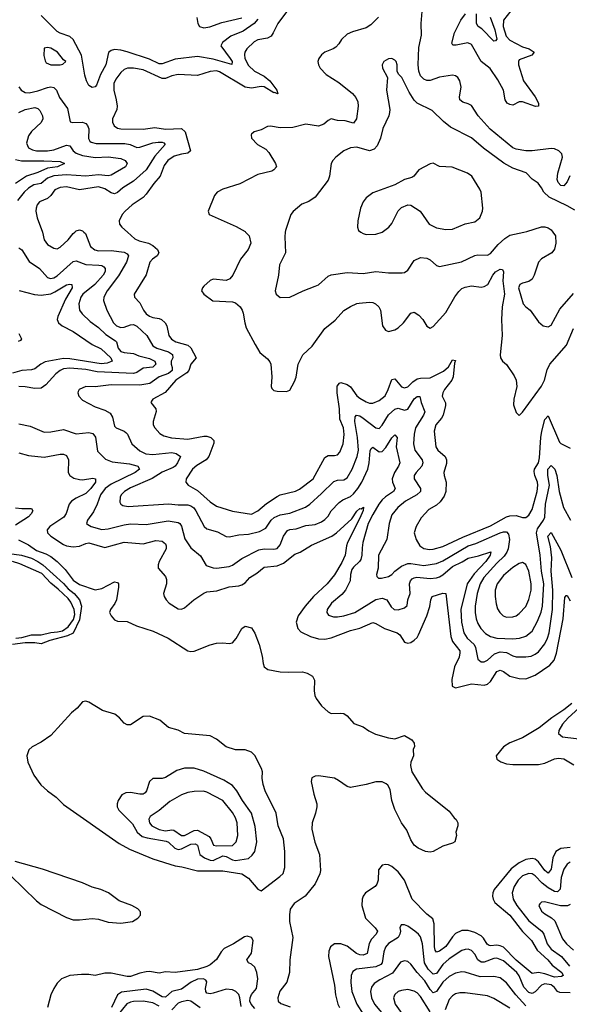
# Model space of a CAD drawing. Header units: inches. Extents: x 1843162 to 1959474, y 907081 to 1016326.
# Tile 672 of 684: x 1941136 to 1944584, y 1005150 to 1011333. Entities that reach past the tile are written whole.
import ezdxf

# ---------------------------------------------------------------- set-up
doc = ezdxf.new("R2010")
doc.units = ezdxf.units.IN
doc.header["$MEASUREMENT"] = 0
doc.layers.add('B9040', color=7, linetype='Continuous')
doc.layers.add('B9041', color=7, linetype='Continuous')

msp = doc.modelspace()

# ---------------------------------------------------------------- linework, layer by layer
at = {"layer": 'B9040', "color": 5}
for points, elevation in [([(1941278.8, 1010000), (1941279.1, 1009999.1), (1941290.1, 1009950.1), (1941310, 1009922.4), (1941350, 1009899.6), (1941370, 1009895.2), (1941390, 1009903.9), (1941439.5, 1009950), (1941470, 1009990.2), (1941481.6, 1010000)], 460), ([(1941537.6, 1010000), (1941547.6, 1009990), (1941579.8, 1009910), (1941607.2, 1009887.2), (1941630, 1009881.5), (1941710, 1009883.8), (1941790, 1009872.8), (1941810, 1009863.5), (1941819.2, 1009850), (1941805, 1009810), (1941755.4, 1009724.6), (1941685.3, 1009630), (1941664.3, 1009590), (1941662, 1009570), (1941681.2, 1009510), (1941723.1, 1009430), (1941742.3, 1009410), (1941770, 1009400.7), (1941790, 1009401.9), (1941830, 1009417.5), (1941850, 1009419), (1941870, 1009408.4), (1941932.4, 1009350), (1941970, 1009286.1), (1941995.8, 1009270), (1942068.5, 1009248.5), (1942094.4, 1009230), (1942096.1, 1009210), (1942086.8, 1009190), (1942085.1, 1009170), (1942092.3, 1009150), (1942091.7, 1009130), (1942069.3, 1009110.7), (1942010.2, 1009090), (1941951.8, 1009048.2), (1941890, 1009038.7), (1941710, 1009040.7), (1941610, 1009028.4), (1941550.2, 1009029.8), (1941508.1, 1009011.9), (1941501.4, 1008998.6), (1941499.5, 1008990), (1941506.4, 1008970), (1941530, 1008944.6), (1941610, 1008902.9), (1941670, 1008881.4), (1941702.1, 1008862.1), (1941717.6, 1008837.6), (1941730, 1008780.3), (1941741.1, 1008770), (1941790, 1008750.2), (1941801.4, 1008741.4), (1941812.2, 1008730), (1941838.5, 1008670), (1941890, 1008624.9), (1941927.6, 1008607.6), (1941970, 1008601.8), (1942090, 1008616.1), (1942116.4, 1008610), (1942144.9, 1008590), (1942126, 1008550), (1942110.8, 1008530), (1942098.4, 1008521.6), (1942030, 1008491.4), (1941967.1, 1008452.9), (1941830, 1008393), (1941792.2, 1008370), (1941771.8, 1008350), (1941765, 1008335), (1941763.9, 1008303.9), (1941770.9, 1008290.9), (1941783.5, 1008283.5), (1941816.6, 1008276.6), (1942070, 1008293.3), (1942130, 1008286.3), (1942190, 1008286), (1942210, 1008280.7), (1942228.1, 1008268.1), (1942241.5, 1008250), (1942292.6, 1008150), (1942310, 1008135.9), (1942377.2, 1008117.2), (1942430, 1008088.2), (1942450, 1008085.4), (1942510, 1008098.3), (1942570, 1008101.5), (1942640.2, 1008119.8), (1942679, 1008141), (1942712.6, 1008190), (1942732.3, 1008207.7), (1942770, 1008223.9), (1942830, 1008235.3), (1942928.1, 1008271.9), (1942955, 1008290), (1943030, 1008357.8), (1943106, 1008434), (1943130, 1008441), (1943170, 1008442.8), (1943190, 1008456), (1943222, 1008510), (1943251.9, 1008590), (1943260.5, 1008630), (1943255.8, 1008710), (1943237.6, 1008810), (1943240.9, 1008839.1), (1943249.2, 1008850.8), (1943270, 1008844.7), (1943290, 1008831.6), (1943370, 1008770.2), (1943390, 1008767.1), (1943410, 1008788), (1943448.6, 1008851.4), (1943490, 1008887.8), (1943510, 1008893.8), (1943550, 1008881.1), (1943570, 1008888.1), (1943610, 1008951.6), (1943630, 1008967.3), (1943646.6, 1008966.6), (1943653.9, 1008930), (1943676.5, 1008870), (1943668.6, 1008850), (1943618.7, 1008770), (1943609.6, 1008729.6), (1943605.5, 1008670), (1943614.8, 1008630), (1943660.5, 1008570), (1943665.7, 1008550), (1943658.2, 1008530), (1943622.3, 1008490), (1943611.1, 1008470), (1943611.1, 1008450), (1943649.3, 1008390), (1943649.3, 1008370), (1943626.9, 1008350), (1943555.9, 1008310), (1943507.6, 1008270), (1943470, 1008224.2), (1943453.5, 1008170), (1943439.8, 1008070), (1943387.1, 1007970), (1943384.6, 1007890), (1943374.6, 1007850), (1943376.1, 1007836.1), (1943385.9, 1007825.9), (1943405.3, 1007825.3), (1943450, 1007836.6), (1943470, 1007848.6), (1943490, 1007870.9), (1943530, 1007901.9), (1943570, 1007917.3), (1943590, 1007918.7), (1943670, 1007906), (1943750, 1007917.8), (1943790, 1007935.8), (1943950, 1008028.7), (1943996.4, 1008043.6), (1944150.7, 1008110.7), (1944170, 1008117.4), (1944190, 1008117.6), (1944202.4, 1008102.4), (1944208, 1008070), (1944200.1, 1008010), (1944192.7, 1007990), (1944175.3, 1007964.7), (1944130, 1007921.2), (1944048.4, 1007830), (1944024.8, 1007790), (1944005.2, 1007730), (1943994, 1007650), (1943993.8, 1007610), (1944000.2, 1007570), (1944010, 1007542), (1944028.4, 1007510), (1944058.9, 1007478.9), (1944090, 1007459.1), (1944129.6, 1007449.6), (1944230, 1007444.4), (1944270.4, 1007449.6), (1944310, 1007461.3), (1944350, 1007493.8), (1944384.4, 1007555.6), (1944406.8, 1007613.2), (1944416.3, 1007650), (1944423.1, 1007790), (1944409.9, 1007870.1), (1944401.5, 1007970), (1944378.6, 1008110), (1944383.8, 1008136.2), (1944420.8, 1008190), (1944429.5, 1008210), (1944434.3, 1008290), (1944459.7, 1008410), (1944448.3, 1008470), (1944449.6, 1008510), (1944470, 1008533.5), (1944492.7, 1008510), (1944506.3, 1008470), (1944520.3, 1008370), (1944547.9, 1008270), (1944591.8, 1008190)], 460), ([(1941811, 1010000), (1941858.2, 1009958.2), (1941884.5, 1009944.5), (1941942.6, 1009930), (1941970, 1009916.2), (1942000.2, 1009890), (1942008.9, 1009870), (1941997, 1009850), (1941968.9, 1009830), (1941951.5, 1009810), (1941928.6, 1009731.4), (1941853.4, 1009610), (1941855.3, 1009590), (1941890, 1009554.3), (1941912.3, 1009510), (1941930, 1009485.7), (1941950, 1009470.9), (1941970, 1009463.2), (1942010, 1009456.8), (1942024.9, 1009450), (1942048, 1009430), (1942059.1, 1009410), (1942071.3, 1009350), (1942087, 1009327), (1942114.3, 1009310), (1942190.2, 1009290), (1942210, 1009272), (1942242.2, 1009210), (1942209.4, 1009170), (1942197.7, 1009130), (1942184.8, 1009115.2), (1942114.2, 1009070), (1942047.9, 1008992.1), (1941970.5, 1008950), (1941962.4, 1008937.6), (1941959.1, 1008930), (1941990, 1008890.6), (1941992.2, 1008872.2), (1941971.9, 1008810), (1941973.5, 1008790), (1941983.2, 1008770), (1942014.7, 1008734.7), (1942040.8, 1008720.8), (1942088.4, 1008708.4), (1942190, 1008698.2), (1942290, 1008717.6), (1942310, 1008718.5), (1942334, 1008710), (1942353.7, 1008690), (1942353.1, 1008673.1), (1942321.1, 1008590), (1942305, 1008570), (1942246.2, 1008533.8), (1942219.8, 1008510), (1942180.8, 1008450), (1942177.4, 1008430), (1942192, 1008410), (1942250, 1008377.7), (1942330, 1008304.8), (1942370, 1008277.3), (1942470, 1008246.7), (1942590, 1008228.6), (1942630, 1008249.4), (1942684.9, 1008295.1), (1942750, 1008339.5), (1942770, 1008348.8), (1942866.8, 1008373.2), (1942890, 1008384.4), (1942976.5, 1008450), (1943050, 1008583.2), (1943070, 1008596.9), (1943110, 1008595.6), (1943130, 1008600.3), (1943143.2, 1008616.8), (1943165.5, 1008670), (1943171.7, 1008728.3), (1943167, 1008770), (1943144.6, 1008824.6), (1943142.3, 1008890), (1943128.2, 1008990), (1943128.1, 1009031.9), (1943141.1, 1009050), (1943150, 1009054.6), (1943190, 1009042.6), (1943210, 1009028.4), (1943250, 1008971.8), (1943270, 1008956.4), (1943310, 1008933.5), (1943330, 1008925.9), (1943350, 1008925.1), (1943390, 1008941.5), (1943428, 1008972), (1943447.3, 1009010), (1943470, 1009074), (1943490, 1009077.4), (1943530, 1009027.5), (1943550, 1009021.6), (1943570, 1009028.6), (1943601.8, 1009058.2), (1943630, 1009077), (1943650, 1009082), (1943710, 1009084.3), (1943794, 1009126), (1943825.6, 1009154.4), (1943850, 1009196.9), (1943870, 1009194), (1943863, 1009177), (1943855.7, 1009090), (1943846.6, 1009070), (1943800.9, 1009010), (1943789.5, 1008990), (1943785, 1008970), (1943806.5, 1008926.5), (1943806.8, 1008910), (1943792.7, 1008850), (1943782.6, 1008830), (1943746.5, 1008790), (1943735.5, 1008750), (1943746, 1008650), (1943758.5, 1008630), (1943804.6, 1008590), (1943813.7, 1008570), (1943813.3, 1008546.7), (1943796.9, 1008490), (1943798.8, 1008470), (1943812, 1008430), (1943808.8, 1008370), (1943798.3, 1008341.7), (1943774.3, 1008305.7), (1943750, 1008283.9), (1943702.2, 1008257.8), (1943654.4, 1008205.6), (1943623.2, 1008150), (1943610.2, 1008110), (1943622.8, 1008070), (1943646, 1008030), (1943671.9, 1008011.9), (1943705.5, 1008005.5), (1943730, 1008008.1), (1943790, 1008025), (1943915.4, 1008084.6), (1944090, 1008154.8), (1944190, 1008211.6), (1944210, 1008217.9), (1944250, 1008219.9), (1944290, 1008206.7), (1944310, 1008206.5), (1944330, 1008221.5), (1944350, 1008257.6), (1944381.4, 1008370), (1944385.7, 1008410), (1944383.1, 1008430), (1944367, 1008470), (1944362.9, 1008497.1), (1944365.3, 1008510), (1944389.6, 1008550.4), (1944397.6, 1008582.4), (1944404.1, 1008710), (1944411.8, 1008750), (1944430, 1008822.4), (1944450, 1008845.5), (1944521.2, 1008681.2), (1944530.9, 1008670.9), (1944590, 1008642.7)], 480), ([(1942552.9, 1010000), (1942575.6, 1009975.6), (1942586.4, 1009930), (1942568.1, 1009890), (1942520.9, 1009830), (1942471.8, 1009728.2), (1942453, 1009707), (1942430, 1009695.8), (1942350, 1009703), (1942330, 1009694.7), (1942290, 1009660.9), (1942281.6, 1009650), (1942276.3, 1009630), (1942290.6, 1009610), (1942347.1, 1009567.1), (1942470, 1009561.8), (1942490, 1009554.4), (1942518.2, 1009530), (1942531.8, 1009510), (1942538.5, 1009490), (1942547, 1009430), (1942557.4, 1009397.4), (1942612.7, 1009292.7), (1942642.8, 1009242.8), (1942690, 1009204.4), (1942704.8, 1009184.8), (1942710.2, 1009170), (1942718.3, 1009090), (1942712.4, 1009030), (1942718, 1009018), (1942730, 1009004.9), (1942750, 1009000.4), (1942810, 1008999.1), (1942830, 1009007.3), (1942859.2, 1009060.8), (1942870.8, 1009089.2), (1942882.3, 1009170), (1942911.2, 1009228.8), (1942970, 1009283.6), (1943050, 1009393.6), (1943113.9, 1009446.1), (1943170, 1009506.4), (1943210, 1009532.9), (1943250, 1009552), (1943266, 1009554), (1943330, 1009559.7), (1943350, 1009558.4), (1943368.8, 1009548.8), (1943389.5, 1009529.4), (1943399.3, 1009510), (1943411.5, 1009410), (1943430, 1009383.7), (1943450, 1009375.6), (1943490, 1009386.7), (1943510, 1009398.1), (1943544.2, 1009430), (1943590, 1009491.3), (1943610, 1009496.9), (1943638.6, 1009478.6), (1943664.8, 1009450), (1943690, 1009408.2), (1943710, 1009397.1), (1943730, 1009406.4), (1943810, 1009495.2), (1943866.2, 1009593.8), (1943890, 1009626.4), (1943910, 1009644.7), (1943930, 1009654.2), (1943970, 1009661.2), (1944030, 1009654.6), (1944050, 1009657.3), (1944071.9, 1009670), (1944103.4, 1009730), (1944120.8, 1009750), (1944150, 1009767.6), (1944163.7, 1009763.7), (1944171, 1009751), (1944167.4, 1009692.6), (1944176.8, 1009610), (1944161.7, 1009530), (1944157.7, 1009450), (1944162.7, 1009350), (1944149.1, 1009229.1), (1944151.8, 1009210), (1944163.7, 1009190), (1944190, 1009168.5), (1944237.8, 1009097.8), (1944250.2, 1009070), (1944254.7, 1009030), (1944235.5, 1008950), (1944234, 1008914), (1944250, 1008866.8), (1944270, 1008846.8), (1944290, 1008868), (1944410, 1009032.9), (1944428.8, 1009070), (1944445.6, 1009134.4), (1944461.5, 1009170), (1944565.6, 1009290), (1944610, 1009394.6)], 520), ([(1942801.8, 1010000), (1942799.5, 1009970), (1942802.6, 1009870), (1942765.2, 1009794.8), (1942759.6, 1009730), (1942739.3, 1009630), (1942745.5, 1009610), (1942770, 1009588.2), (1942830, 1009590.4), (1942914, 1009630), (1942990, 1009659.5), (1943010, 1009668.7), (1943070, 1009723.6), (1943090, 1009731.5), (1943190, 1009744.9), (1943290, 1009740.2), (1943370, 1009751.6), (1943450, 1009744.6), (1943535.6, 1009744.4), (1943550, 1009746.7), (1943570, 1009760.5), (1943610, 1009821.6), (1943650, 1009839.5), (1943690, 1009836.5), (1943710, 1009825.3), (1943750, 1009790.3), (1943770, 1009782.6), (1943907.7, 1009812.3), (1943990, 1009851.9), (1944010, 1009856.3), (1944070, 1009855), (1944090, 1009865.1), (1944138, 1009922), (1944179.9, 1009960.1), (1944210, 1009979.7), (1944299.3, 1010000)], 540), ([(1943276, 1010000), (1943290, 1009990.7), (1943310, 1009984.4), (1943370, 1009986), (1943410, 1009999.5), (1943410.6, 1010000)], 560), ([(1944479.8, 1010000), (1944496.4, 1009976.4), (1944498.5, 1009930), (1944490, 1009892.3), (1944473.1, 1009870), (1944410, 1009830.9), (1944390.3, 1009810), (1944364, 1009730), (1944350, 1009704.2), (1944330.2, 1009689.8), (1944290, 1009679.3), (1944272.4, 1009670), (1944265.8, 1009650), (1944294, 1009550), (1944310, 1009530.2), (1944339, 1009510), (1944390, 1009436.3), (1944418.8, 1009410), (1944450, 1009404.2), (1944470, 1009414.4), (1944524.1, 1009515.9), (1944610, 1009612.9)], 540), ([(1941130, 1009900.3), (1941150, 1009888.8), (1941195.7, 1009815.7), (1941260.7, 1009770), (1941310, 1009714.3), (1941328, 1009708.1), (1941350, 1009713.1), (1941370, 1009725.4), (1941470, 1009815.9), (1941490, 1009818.8), (1941550, 1009795), (1941632.6, 1009792.6), (1941650.1, 1009790.1), (1941662.4, 1009782.4), (1941672.3, 1009770), (1941672, 1009752), (1941659.8, 1009730), (1941606.2, 1009670), (1941531.8, 1009610), (1941519.3, 1009590), (1941507.3, 1009550), (1941511, 1009510), (1941527, 1009487), (1941577.6, 1009437.6), (1941630, 1009400.9), (1941676.9, 1009356.9), (1941737.2, 1009317.2), (1941743.5, 1009310), (1941753.5, 1009270), (1941770.7, 1009250.7), (1941790, 1009243.8), (1941850, 1009237.2), (1941883.2, 1009223.2), (1941950, 1009205.1), (1941983.5, 1009190), (1941989.4, 1009170), (1941970, 1009150.6), (1941910, 1009144), (1941870, 1009118), (1941849, 1009111), (1941622, 1009122), (1941550, 1009136.2), (1941450, 1009145.4), (1941410, 1009139.9), (1941388.5, 1009130), (1941362.5, 1009110), (1941299.6, 1009040.3), (1941270, 1009020.2), (1941230, 1009016.9), (1941170, 1009027.7), (1941130, 1009028.9)], 440), ([(1941132.9, 1009632.9), (1941228.6, 1009608.6), (1941270, 1009603.6), (1941330, 1009612.5), (1941356.3, 1009623.7), (1941430, 1009668.8), (1941450, 1009673.5), (1941463, 1009670), (1941464.8, 1009650), (1941422.7, 1009577.3), (1941373.8, 1009470), (1941370.1, 1009450), (1941378.7, 1009430), (1941402.2, 1009410), (1941470, 1009376), (1941590, 1009292.7), (1941645.7, 1009265.7), (1941707.9, 1009210), (1941715.9, 1009190), (1941683.5, 1009176.5), (1941647.1, 1009172.9), (1941450, 1009204.6), (1941410, 1009206.2), (1941295, 1009185), (1941267.2, 1009170), (1941230, 1009140.6), (1941210, 1009133.7), (1941150, 1009130.5), (1941090, 1009114)], 420), ([(1941130, 1009362), (1941147.4, 1009330), (1941140.7, 1009319.3), (1941126.9, 1009313.1)], 380), ([(1941130, 1008796), (1941200.6, 1008780.6), (1941290, 1008743.9), (1941330, 1008745.4), (1941410, 1008760.7), (1941490, 1008732.7), (1941570, 1008740.2), (1941595.3, 1008735.3), (1941612.1, 1008712.1), (1941624.4, 1008624.4), (1941674.2, 1008574.2), (1941716.4, 1008556.4), (1941824.1, 1008544.1), (1941870, 1008532.3), (1941877.4, 1008530), (1941886.9, 1008510), (1941860.2, 1008490), (1941710, 1008416.5), (1941671.4, 1008390), (1941643.3, 1008350), (1941621.7, 1008290), (1941597.6, 1008242.4), (1941560.8, 1008190), (1941555.3, 1008170), (1941562.2, 1008162.2), (1941584.9, 1008150), (1941651.3, 1008131.3), (1941690, 1008135.6), (1941790, 1008161.8), (1941830, 1008167.5), (1941930, 1008163), (1942066, 1008186), (1942130, 1008176.8), (1942139.6, 1008170), (1942150, 1008152.4), (1942172.4, 1008072.4), (1942210, 1008016.5), (1942270, 1007966.4), (1942305.3, 1007905.3), (1942350, 1007890.2), (1942369.3, 1007889.3), (1942450, 1007899.8), (1942470, 1007906.8), (1942530, 1007949.3), (1942634.9, 1008005.1), (1942670, 1008010.8), (1942730, 1008007.5), (1942750, 1008013.5), (1942770, 1008035.6), (1942790.5, 1008090), (1942815.2, 1008124.8), (1942830, 1008131.3), (1942870, 1008137), (1942930, 1008157), (1942990, 1008164.2), (1943030, 1008179.8), (1943050, 1008193.6), (1943070, 1008216.3), (1943090.3, 1008249.7), (1943139, 1008301), (1943162.6, 1008317.4), (1943210, 1008339.8), (1943230, 1008356.4), (1943256.4, 1008390), (1943281.2, 1008430), (1943319, 1008510), (1943327.9, 1008550), (1943334.8, 1008625.2), (1943340.4, 1008639.6), (1943350, 1008648.9), (1943390, 1008619.8), (1943410, 1008622.7), (1943432.4, 1008647.6), (1943470, 1008707.4), (1943490, 1008725.3), (1943504.2, 1008710), (1943498.3, 1008650), (1943520.9, 1008550), (1943513, 1008530), (1943486.7, 1008490), (1943473.3, 1008450), (1943474.6, 1008430), (1943490.1, 1008390), (1943480.5, 1008370), (1943430, 1008336.6), (1943410, 1008317.7), (1943387.9, 1008290), (1943350, 1008226.4), (1943322.4, 1008170), (1943288.9, 1008050), (1943283.3, 1008016.7), (1943282.8, 1007970), (1943276.2, 1007943.8), (1943268.1, 1007930), (1943230, 1007895), (1943220.3, 1007879.7), (1943211.4, 1007850), (1943208.3, 1007810), (1943179.3, 1007750), (1943156.6, 1007723.4), (1943091.1, 1007670), (1943064.7, 1007630), (1943062, 1007610), (1943073.8, 1007593.8), (1943103.7, 1007583.7), (1943130, 1007582.6), (1943170, 1007589.6), (1943238.5, 1007610), (1943370, 1007691.7), (1943410, 1007701.6), (1943438.5, 1007690), (1943465.2, 1007645.2), (1943484.9, 1007630), (1943510, 1007628), (1943550, 1007639.3), (1943566.3, 1007653.7), (1943569.9, 1007690.2), (1943584.8, 1007730), (1943581.7, 1007790), (1943587.6, 1007810), (1943598.4, 1007821.6), (1943610, 1007828.9), (1943628, 1007832), (1943710, 1007824.3), (1943750, 1007827.8), (1943770, 1007834.6), (1943790, 1007846.4), (1943850, 1007898.7), (1943911.8, 1007928.1), (1943950, 1007951.9), (1944014.1, 1007965.9), (1944091.2, 1007991.2), (1944087.6, 1007970), (1944059.3, 1007930), (1943987.3, 1007852.7), (1943943, 1007790), (1943903.3, 1007630), (1943906.9, 1007550), (1943922.5, 1007482.5), (1943943, 1007450), (1943985.9, 1007410), (1943996.1, 1007390), (1944010, 1007317.1), (1944030, 1007301.2), (1944050, 1007301), (1944070, 1007310.9), (1944115.2, 1007350), (1944150, 1007364.4), (1944190, 1007358.5), (1944230, 1007337.8), (1944250, 1007333.1), (1944310, 1007331.4), (1944343.7, 1007336.3), (1944370, 1007348.1), (1944390, 1007363.9), (1944430, 1007414), (1944447.5, 1007450), (1944457.1, 1007482.9), (1944479, 1007630), (1944480.8, 1007750), (1944470.3, 1007869.7), (1944474.6, 1007954.6), (1944465.2, 1008025.2), (1944449.5, 1008090), (1944470, 1008112), (1944530, 1008001.5), (1944599.1, 1007830)], 440), ([(1941130, 1008613.8), (1941190, 1008596.8), (1941290, 1008585.5), (1941390, 1008604.6), (1941410, 1008605), (1941430, 1008596.5), (1941442.7, 1008570), (1941440.2, 1008490), (1941450.3, 1008470), (1941474.8, 1008454.8), (1941510, 1008445.8), (1941530, 1008443.9), (1941594.4, 1008454.4), (1941610.2, 1008450), (1941610.1, 1008430.1), (1941581.3, 1008390), (1941550, 1008357.5), (1941490.4, 1008329.6), (1941460.6, 1008310), (1941446.5, 1008290), (1941427.6, 1008232.4), (1941412.8, 1008210), (1941324.4, 1008150), (1941308.1, 1008130), (1941310.1, 1008110), (1941331.7, 1008090), (1941410, 1008038), (1941430, 1008028.5), (1941470, 1008022.1), (1941510, 1008026.5), (1941550, 1008044.1), (1941570, 1008048.1), (1941670, 1008019.1), (1941790, 1008051.3), (1941910, 1008040.8), (1941990, 1008062.1), (1942030, 1008059.3), (1942050, 1008042), (1942055.5, 1008030), (1942055, 1008010), (1942011.2, 1007930), (1942003.8, 1007910), (1942003.5, 1007890), (1942050, 1007836.9), (1942057.4, 1007817.4), (1942056.2, 1007790), (1942037.6, 1007730), (1942041.8, 1007710), (1942053.8, 1007690), (1942074, 1007670), (1942130, 1007634), (1942150, 1007631.5), (1942170, 1007639.8), (1942228.9, 1007691.1), (1942290, 1007732.8), (1942310, 1007740.8), (1942373.2, 1007746.8), (1942450, 1007772.1), (1942510, 1007778.1), (1942530, 1007784.6), (1942550, 1007797.8), (1942578.9, 1007830), (1942622.7, 1007857.3), (1942670, 1007895.1), (1942750, 1007903.3), (1942790, 1007920.6), (1942862.1, 1007977.9), (1942894.2, 1007990), (1942966.1, 1008033.9), (1943093.8, 1008090), (1943124.1, 1008110), (1943220.2, 1008199.8), (1943250, 1008246.3), (1943270, 1008263.2), (1943277.5, 1008262.5), (1943292.3, 1008272.3), (1943290.2, 1008250.2), (1943270, 1008203.8), (1943192.7, 1008050), (1943185.8, 1008030), (1943177.7, 1007970), (1943155.6, 1007924.4), (1943110, 1007848), (1943064.2, 1007790), (1942979.8, 1007710), (1942926.1, 1007650), (1942882.5, 1007590), (1942870.2, 1007550), (1942879.7, 1007510), (1942899.6, 1007490), (1942960.2, 1007460.2), (1943010, 1007446), (1943050, 1007444), (1943090, 1007451.2), (1943210, 1007497.4), (1943270, 1007511.2), (1943350, 1007547), (1943370, 1007541), (1943424.2, 1007510), (1943503.2, 1007483.2), (1943520.9, 1007470), (1943550, 1007424.9), (1943570, 1007417.1), (1943590, 1007422), (1943610, 1007436.5), (1943630, 1007454.4), (1943638.2, 1007470), (1943690.3, 1007590), (1943708, 1007648), (1943714.6, 1007690), (1943724, 1007710), (1943790, 1007732), (1943810, 1007730.4), (1943840.6, 1007460.6), (1943850, 1007429.3), (1943896.2, 1007370), (1943897.6, 1007357.6), (1943892.2, 1007330), (1943863.6, 1007270), (1943846.6, 1007190), (1943847.8, 1007147.8), (1943870, 1007136.9), (1943970, 1007162), (1944050, 1007155.1), (1944070, 1007160.1), (1944090, 1007178), (1944130, 1007240.5), (1944150, 1007247.4), (1944170, 1007240.2), (1944210.6, 1007210.6), (1944270, 1007196.8), (1944310, 1007194), (1944370, 1007216.1), (1944461.1, 1007278.9), (1944488.3, 1007311.7), (1944503.8, 1007356.2), (1944545.7, 1007570), (1944554.7, 1007705.3), (1944563.5, 1007716.5), (1944570, 1007717.3), (1944590, 1007683.1)], 420), ([(1941110, 1008267.3), (1941150, 1008262.8), (1941210, 1008264.4), (1941218.1, 1008250), (1941207.6, 1008230), (1941190, 1008211.2), (1941110, 1008159.7)], 380), ([(1941127.2, 1008067.2), (1941190, 1008035.5), (1941240.5, 1008000.5), (1941299.1, 1007979.1), (1941330, 1007961.7), (1941370.4, 1007930), (1941420.8, 1007880.8), (1941470, 1007814.6), (1941510, 1007786.6), (1941610, 1007752.2), (1941650, 1007761.1), (1941730, 1007802.5), (1941750, 1007799.6), (1941755.8, 1007790), (1941755.5, 1007770), (1941743.1, 1007690), (1941732.5, 1007667.5), (1941704.8, 1007630), (1941699.2, 1007610), (1941708.6, 1007588.6), (1941730, 1007564.9), (1941750, 1007555.2), (1941810, 1007554.8), (1941867.4, 1007527.4), (1941973.3, 1007493.3), (1942066.3, 1007450), (1942190, 1007370.2), (1942210, 1007364.7), (1942230, 1007367.7), (1942330, 1007406.7), (1942370, 1007417.6), (1942410, 1007420.2), (1942450, 1007415.5), (1942470, 1007420.9), (1942492.8, 1007447.2), (1942530, 1007510.6), (1942550, 1007524), (1942590, 1007514.8), (1942610, 1007481), (1942638, 1007410), (1942656.5, 1007336.5), (1942662, 1007290), (1942670, 1007268.9), (1942692.1, 1007252.1), (1942770, 1007237.7), (1942825, 1007235), (1942910, 1007238.8), (1942939.1, 1007230), (1942973.4, 1007210), (1942985.5, 1007185.5), (1942982.2, 1007117.8), (1942987.3, 1007090), (1942996.3, 1007070), (1943030, 1007023.6), (1943070, 1006985.7), (1943090, 1006976), (1943150, 1006978.9), (1943170, 1006975.3), (1943190, 1006962.4), (1943232.8, 1006912.8), (1943290, 1006892.2), (1943326.5, 1006866.5), (1943366.9, 1006846.9), (1943450, 1006823.9), (1943490, 1006818), (1943550, 1006837.3), (1943596, 1006810), (1943611, 1006790), (1943612, 1006770), (1943604, 1006750), (1943606.4, 1006710), (1943590.2, 1006669.8), (1943588.2, 1006650), (1943595.6, 1006610), (1943663.3, 1006503.3), (1943681.5, 1006481.5), (1943830, 1006363), (1943860.3, 1006320.3), (1943874, 1006310), (1943884.7, 1006290), (1943884.7, 1006270), (1943871.3, 1006230), (1943876, 1006210), (1943864.7, 1006170), (1943850, 1006161.2), (1943790, 1006142.7), (1943730, 1006109), (1943710, 1006105.7), (1943681.2, 1006110), (1943635.1, 1006130), (1943610, 1006149.1), (1943590, 1006182.4), (1943564.3, 1006244.3), (1943529.9, 1006290), (1943490, 1006373.7), (1943469.9, 1006430), (1943459.6, 1006499.6), (1943445.9, 1006525.9), (1943435.5, 1006535.5), (1943410, 1006547.4), (1943370, 1006547.7), (1943310, 1006530.5), (1943210, 1006510.8), (1943190, 1006517.1), (1943136.5, 1006556.5), (1943110, 1006569.5), (1943010, 1006585), (1942990, 1006583.4), (1942968.4, 1006571.6), (1942964.6, 1006550), (1942981.3, 1006470), (1942999.5, 1006410), (1942999.8, 1006390), (1942991.9, 1006350), (1942970.1, 1006290), (1942968.6, 1006250), (1942987.5, 1006167.5), (1943015.5, 1006090), (1943022.8, 1005990), (1943018.5, 1005970), (1942990, 1005907.6), (1942926.3, 1005830), (1942857.3, 1005782.7), (1942833.4, 1005746.6), (1942827.4, 1005712.6), (1942828, 1005670), (1942848.6, 1005568.6), (1942830.1, 1005430), (1942829.1, 1005350), (1942811.1, 1005288.9), (1942767.8, 1005232.2), (1942755.2, 1005190), (1942756.9, 1005170), (1942774.1, 1005154.1), (1942833, 1005133.1)], 380), ([(1941070, 1007981.2), (1941146.8, 1007970), (1941208.9, 1007951.1), (1941250, 1007931.3), (1941280.7, 1007910), (1941410, 1007793.6), (1941438.9, 1007758.9), (1941478.3, 1007730), (1941511.3, 1007690), (1941524.2, 1007650), (1941510, 1007563.5), (1941470, 1007480.5), (1941435.8, 1007464.2), (1941324.3, 1007435.7), (1941270, 1007413.7), (1941230, 1007419.8), (1941170, 1007419.8), (1941090, 1007409.8)], 360), ([(1941111.1, 1007448.9), (1941150, 1007453.4), (1941210, 1007470.2), (1941270, 1007471.2), (1941330, 1007486), (1941371.9, 1007488.1), (1941403.8, 1007496.2), (1941439.9, 1007520.1), (1941472.6, 1007567.4), (1941481.4, 1007598.6), (1941476.8, 1007630), (1941456.2, 1007676.2), (1941439.1, 1007699.1), (1941377.7, 1007757.7), (1941330, 1007794), (1941275.4, 1007855.4), (1941136.5, 1007916.5), (1941090, 1007929.8)], 360), ([(1944710.2, 1007070), (1944576.4, 1006950), (1944540.1, 1006910), (1944518.2, 1006870), (1944516.5, 1006850), (1944540.7, 1006830), (1944730, 1006807.7)], 440), ([(1944599.9, 1007040.1), (1944550, 1006999), (1944473.6, 1006950), (1944394, 1006886), (1944290, 1006823.4), (1944210, 1006791.3), (1944170, 1006766), (1944124.6, 1006710), (1944130, 1006688.9), (1944153.6, 1006673.6), (1944190, 1006661.1), (1944230, 1006656.5), (1944390, 1006656.6), (1944430, 1006665.1), (1944490, 1006691.5), (1944516, 1006696), (1944550, 1006691), (1944612.9, 1006652.9)], 420), ([(1944590, 1006134.3), (1944530.8, 1006129.2), (1944499.8, 1006110), (1944480.6, 1006070), (1944470, 1005999.7), (1944450, 1005974.3), (1944430, 1005990.5), (1944390, 1006044.9), (1944370, 1006061.6), (1944350, 1006066.3), (1944310, 1006059.2), (1944270, 1006038.1), (1944219.4, 1006000.6), (1944111.9, 1005870), (1944103.3, 1005850), (1944101, 1005830), (1944105, 1005810), (1944117, 1005790), (1944211.1, 1005710), (1944290, 1005606.2), (1944345.6, 1005550), (1944382.9, 1005490), (1944449.2, 1005430), (1944476.8, 1005396.8), (1944537.6, 1005350), (1944546, 1005330), (1944535.5, 1005324.5), (1944490, 1005320.8), (1944430, 1005341.9), (1944390.1, 1005349.9), (1944350, 1005342.5), (1944250, 1005427), (1944170, 1005508.6), (1944150, 1005518.2), (1944130, 1005520.8), (1944090, 1005516.9), (1944080.1, 1005520.1), (1944067.9, 1005527.9), (1944045.7, 1005565.7), (1944030, 1005580.9), (1943990, 1005600.9), (1943950, 1005613.7), (1943910, 1005613.5), (1943870, 1005595), (1943850, 1005573.9), (1943810, 1005513.3), (1943770, 1005483.6), (1943750, 1005478.4), (1943742.1, 1005490), (1943738.4, 1005510), (1943735.9, 1005655.9), (1943727.7, 1005687.7), (1943690, 1005715.4), (1943598, 1005810), (1943550.7, 1005930), (1943510, 1005981.4), (1943470, 1006015.5), (1943450, 1006025.3), (1943431.8, 1006028.2), (1943410, 1006023), (1943386.2, 1005993.8), (1943384.4, 1005930), (1943376.2, 1005903.8), (1943365, 1005890), (1943305, 1005850), (1943290.9, 1005830), (1943284.2, 1005810), (1943282.3, 1005770), (1943304.4, 1005690), (1943366.4, 1005630), (1943380.2, 1005610), (1943372, 1005590), (1943341.9, 1005558.1), (1943327.3, 1005532.7), (1943316, 1005470), (1943290, 1005457.7), (1943270, 1005460.6), (1943249.4, 1005469.4), (1943190, 1005514.8), (1943149.5, 1005530.5), (1943110.1, 1005529.9), (1943085.6, 1005510), (1943075.8, 1005484.3), (1943073.5, 1005450), (1943109.5, 1005270), (1943116.1, 1005210), (1943131.9, 1005151.9), (1943142.7, 1005130)], 420), ([(1941078.7, 1005958.7), (1941240.4, 1005800.4), (1941270, 1005777.2), (1941430, 1005694.4), (1941470, 1005681.4), (1941510, 1005679.6), (1941590, 1005688.8), (1941630, 1005684.9), (1941690, 1005664.9), (1941770, 1005658.7), (1941844, 1005670), (1941877.2, 1005690), (1941892.7, 1005710), (1941892.7, 1005730), (1941877.2, 1005750), (1941839, 1005770), (1941758.8, 1005798.8), (1941693.1, 1005850), (1941644.7, 1005870), (1941590, 1005885.2), (1941530, 1005912.1), (1941278.6, 1005998.6), (1941107.6, 1006047.6)], 380), ([(1944590, 1006041.9), (1944570.2, 1006030), (1944550, 1005999.7), (1944532.9, 1005947.1), (1944527.1, 1005872.9), (1944510, 1005856.6), (1944490, 1005859.2), (1944450, 1005880.8), (1944413.5, 1005910), (1944370, 1005956.5), (1944350, 1005968.7), (1944330, 1005971.4), (1944290, 1005957.3), (1944261.8, 1005930), (1944237.9, 1005890), (1944225.6, 1005850), (1944232.4, 1005810), (1944254.7, 1005770), (1944330, 1005673.5), (1944411.2, 1005610), (1944424.4, 1005590), (1944443.7, 1005530), (1944470, 1005495.5), (1944534.7, 1005450), (1944585.5, 1005390)], 440), ([(1944590, 1005775.9), (1944571.7, 1005768.3), (1944528.8, 1005768.8), (1944427.4, 1005792.6), (1944408.3, 1005791.7), (1944398, 1005782), (1944392.2, 1005770), (1944410, 1005735.3), (1944430, 1005718), (1944472.7, 1005692.7), (1944493.4, 1005673.4), (1944541.6, 1005561.6), (1944567, 1005530), (1944610.8, 1005490.8)], 460), ([(1944590, 1005221.8), (1944524.1, 1005224), (1944510, 1005230.7), (1944490, 1005256.5), (1944470, 1005271.3), (1944430, 1005278.9), (1944410, 1005269.9), (1944370, 1005227.7), (1944350, 1005218.3), (1944330, 1005223.6), (1944298.3, 1005258.3), (1944270, 1005329.8), (1944255, 1005350), (1944170, 1005423.7), (1944130, 1005440.4), (1944110, 1005438.2), (1944050, 1005413.6), (1944030, 1005414.2), (1944009.3, 1005429.3), (1943990, 1005464.2), (1943970, 1005487.9), (1943950, 1005495.7), (1943930, 1005494.6), (1943910, 1005486.9), (1943830, 1005435.8), (1943790, 1005399), (1943750, 1005342.7), (1943730, 1005339.4), (1943699.1, 1005370), (1943675.2, 1005410), (1943662.1, 1005530), (1943650, 1005573.5), (1943638.5, 1005590), (1943615, 1005610), (1943570, 1005641.2), (1943550, 1005649.7), (1943528.2, 1005650), (1943521.3, 1005630), (1943524.6, 1005610), (1943521.4, 1005590), (1943510.2, 1005570), (1943450, 1005532.5), (1943430.5, 1005509.5), (1943419.5, 1005480.5), (1943410.5, 1005410), (1943400.7, 1005399.3), (1943370, 1005385.2), (1943248.4, 1005370), (1943224.8, 1005355.2), (1943214.3, 1005330), (1943212.3, 1005287.7), (1943218.9, 1005230), (1943251.6, 1005150), (1943290, 1005087.4)], 440), ([(1942610, 1005124.3), (1942587.2, 1005150), (1942580.1, 1005170), (1942581.1, 1005190), (1942590, 1005211), (1942620.7, 1005250), (1942628.7, 1005310), (1942623.4, 1005350), (1942610, 1005383), (1942590, 1005402.5), (1942571.2, 1005411.2), (1942559.6, 1005430), (1942590, 1005471.1), (1942600.5, 1005550), (1942590.4, 1005570.4), (1942562.5, 1005577.5), (1942545.9, 1005574.1), (1942476.1, 1005530), (1942419, 1005501), (1942399.9, 1005480.1), (1942370, 1005431.8), (1942330, 1005398.3), (1942310, 1005387.3), (1942250, 1005368), (1942110, 1005349), (1942050, 1005353.5), (1942010, 1005344.9), (1941950, 1005355.7), (1941930, 1005354.7), (1941890, 1005346.4), (1941830, 1005323.8), (1941810, 1005323.9), (1941710, 1005346.2), (1941670, 1005346.1), (1941610, 1005330.6), (1941570, 1005336.8), (1941523.3, 1005336.7), (1941450.1, 1005329.9), (1941397.8, 1005310), (1941370, 1005282.5), (1941349.6, 1005250), (1941331.6, 1005210), (1941310.6, 1005130)], 380), ([(1944310, 1005139.9), (1944248.9, 1005210), (1944190, 1005285.4), (1944150, 1005315.9), (1944110, 1005324.6), (1944023.4, 1005323.4), (1943930, 1005352.6), (1943910, 1005353.9), (1943870, 1005345.8), (1943830, 1005325.6), (1943790, 1005289.9), (1943750, 1005230.6), (1943730, 1005223), (1943710, 1005243.9), (1943678, 1005298), (1943629.9, 1005350), (1943590, 1005403.1), (1943570, 1005418.4), (1943550, 1005423.8), (1943525, 1005415), (1943473.7, 1005346.3), (1943395.7, 1005304.3), (1943360.2, 1005279.8), (1943343, 1005257), (1943335.7, 1005230), (1943342.7, 1005190), (1943361.2, 1005150), (1943438.7, 1005058.7)], 460), ([(1942524.7, 1005135.3), (1942517.5, 1005190), (1942510, 1005211.9), (1942490.9, 1005230.9), (1942470, 1005241.2), (1942430, 1005244.2), (1942350, 1005219.2), (1942330, 1005215.6), (1942310, 1005219.5), (1942302.3, 1005230), (1942301.7, 1005250), (1942310.3, 1005290.3), (1942302.3, 1005302.3), (1942289.3, 1005310), (1942250, 1005306.9), (1942211.9, 1005290), (1942150, 1005246.1), (1942090, 1005229.4), (1942050, 1005193.8), (1942030, 1005197.1), (1941970, 1005231.7), (1941930, 1005244.4), (1941773.8, 1005226.2), (1941749.8, 1005210.2), (1941711.7, 1005130)], 420), ([(1943710, 1005101.8), (1943650, 1005199.8), (1943630, 1005221.1), (1943610, 1005233.2), (1943570, 1005243.5), (1943530, 1005237.1), (1943510, 1005229.7), (1943490, 1005211.2), (1943481.5, 1005190), (1943491.2, 1005150), (1943532.3, 1005092.3)], 480), ([(1944210, 1005125.7), (1944110, 1005186.5), (1944070, 1005202.3), (1943930, 1005222.4), (1943897.6, 1005222.4), (1943870, 1005215.7), (1943850, 1005203.5), (1943830, 1005181.1), (1943803.9, 1005116.1)], 480), ([(1942010, 1005139.2), (1941970, 1005158.5), (1941910, 1005169.5), (1941850, 1005168.2), (1941830, 1005164), (1941807.8, 1005152.2), (1941753.5, 1005086.5)], 440), ([(1942268.1, 1005128.1), (1942210, 1005169.9), (1942190, 1005173.2), (1942150, 1005166.3), (1942130, 1005157.3), (1942090, 1005116.2)], 440)]:
    msp.add_lwpolyline(points, dxfattribs=dict(at, elevation=elevation))
for points, elevation in [([(1944290, 1007925.1), (1944270, 1007918.5), (1944230, 1007893.3), (1944170, 1007843.5), (1944130.2, 1007790), (1944118.4, 1007750), (1944117.7, 1007710), (1944125, 1007665), (1944133.7, 1007633.6), (1944146.9, 1007610), (1944168.7, 1007590), (1944190, 1007581.6), (1944230, 1007582.9), (1944250, 1007590.2), (1944270, 1007604.5), (1944310, 1007649.2), (1944330, 1007692), (1944343.9, 1007750), (1944344.6, 1007790), (1944329.8, 1007870), (1944310, 1007911.1)], 480), ([(1941550, 1007054.4), (1941530, 1007049.7), (1941496.5, 1007010), (1941460.4, 1006979.6), (1941330, 1006839.1), (1941270, 1006796.2), (1941213.4, 1006766.6), (1941192.1, 1006747.9), (1941181.3, 1006710), (1941185.6, 1006670), (1941224, 1006590), (1941268.8, 1006528.8), (1941310.5, 1006490.5), (1941365, 1006450), (1941410, 1006405.2), (1941759.3, 1006159.3), (1941825.3, 1006125.3), (1941970, 1006064), (1942110, 1006019.2), (1942153.6, 1006013.6), (1942250, 1005987.7), (1942410, 1005987.4), (1942530, 1005968.8), (1942570, 1005941.8), (1942630, 1005873.9), (1942650, 1005862.8), (1942767.8, 1005952.2), (1942787.9, 1005972.1), (1942799.1, 1006010), (1942798.2, 1006110), (1942790.8, 1006190), (1942757.7, 1006270), (1942743.8, 1006350), (1942676.6, 1006490), (1942662.8, 1006530), (1942657.1, 1006570), (1942658.5, 1006610), (1942653.4, 1006630), (1942611.5, 1006711.5), (1942590, 1006733.9), (1942550, 1006748.2), (1942490, 1006748.7), (1942430, 1006767.2), (1942370, 1006815.8), (1942330, 1006836.8), (1942170, 1006850.5), (1942130, 1006872.5), (1942070, 1006887.6), (1942014.1, 1006934.1), (1941950, 1006960.2), (1941910, 1006957.2), (1941830, 1006905.8), (1941810, 1006904.5), (1941790, 1006916.4), (1941762, 1006950), (1941732.4, 1006972.4), (1941654.8, 1006994.8), (1941570, 1007047.6)], 380), ([(1942230, 1006632.6), (1942170, 1006632.3), (1942121.2, 1006618.8), (1942050, 1006574.8), (1942030, 1006569.1), (1941970, 1006568.4), (1941950, 1006549.6), (1941931.6, 1006490), (1941921.9, 1006478.1), (1941910, 1006470.7), (1941890, 1006470.6), (1941830, 1006480.2), (1941801.4, 1006478.6), (1941775.4, 1006464.6), (1941752.4, 1006430), (1941746.4, 1006410), (1941747.3, 1006390), (1941756.5, 1006370), (1941843.9, 1006283.9), (1941871.9, 1006230), (1941904.7, 1006204.7), (1941935.4, 1006195.4), (1942055.2, 1006175.2), (1942070, 1006168.6), (1942108.4, 1006130), (1942130, 1006122.7), (1942150, 1006125.6), (1942210, 1006155), (1942236.8, 1006156.8), (1942250, 1006149), (1942265.6, 1006090), (1942294, 1006070), (1942330, 1006054.2), (1942350, 1006052.2), (1942410, 1006082.8), (1942430, 1006079.1), (1942470, 1006058.2), (1942490, 1006053.5), (1942570, 1006066.7), (1942594.4, 1006085.6), (1942609.9, 1006110), (1942623.4, 1006170), (1942612.4, 1006267.6), (1942590.8, 1006350), (1942533.3, 1006430), (1942497.7, 1006490), (1942470, 1006524.5), (1942416.6, 1006556.6), (1942290, 1006615)], 420), ([(1942287.7, 1006487.7), (1942230, 1006486.9), (1942190, 1006480.6), (1942150, 1006465.6), (1942077.1, 1006422.9), (1942010, 1006366.5), (1941954.6, 1006330), (1941946.3, 1006313.7), (1941949.3, 1006290), (1941964.2, 1006270), (1942010, 1006247.3), (1942050, 1006239.2), (1942090, 1006245.7), (1942102.8, 1006242.8), (1942150, 1006209.6), (1942170, 1006211), (1942230, 1006242.2), (1942250, 1006242.8), (1942324.3, 1006204.3), (1942335.7, 1006190), (1942350.4, 1006150), (1942370, 1006144.8), (1942470, 1006146.3), (1942494.6, 1006170), (1942504.7, 1006210), (1942500.5, 1006290), (1942490, 1006321.7), (1942470, 1006355.3), (1942410.3, 1006430.3), (1942310, 1006482.6)], 440)]:
    msp.add_lwpolyline(points, close=True, dxfattribs=dict(at, elevation=elevation))
at = {"layer": 'B9041', "color": 5}
for points, elevation in [([(1942810, 1011382.9), (1942755.2, 1011310), (1942726.5, 1011250), (1942712.3, 1011230), (1942690, 1011218.4), (1942630, 1011207.2), (1942605.7, 1011194.3), (1942561.3, 1011150), (1942548.8, 1011130), (1942545.7, 1011114.3), (1942549, 1011090), (1942570, 1011044.8), (1942608.1, 1011010), (1942670, 1010978.3), (1942703.9, 1010950), (1942748.1, 1010890), (1942754.9, 1010870), (1942752, 1010868), (1942735.8, 1010875.8), (1942730, 1010874.4), (1942670, 1010912.2), (1942650, 1010914), (1942590, 1010903), (1942550, 1010909.5), (1942390, 1011006.7), (1942370, 1011011.9), (1942331.3, 1011008.7), (1942250, 1010982.3), (1942130, 1010988.6), (1942090, 1010980.2), (1942050, 1010963.1), (1942030, 1010963.2), (1941910, 1011019.4), (1941850, 1011029.2), (1941811.5, 1011028.5), (1941790, 1011020.3), (1941770, 1011000.9), (1941739.2, 1010960.8), (1941726.5, 1010933.5), (1941725.5, 1010890), (1941741.4, 1010830), (1941746.8, 1010790), (1941745, 1010770), (1941718.5, 1010710), (1941718.5, 1010690), (1941727.4, 1010667.4), (1941750, 1010653.2), (1941770, 1010649), (1941910, 1010646.1), (1941984.4, 1010655.6), (1942050, 1010645.6), (1942150, 1010650.1), (1942173.1, 1010630), (1942206.7, 1010510), (1942190, 1010495.1), (1942150, 1010489.4), (1942104.5, 1010475.5), (1942064.6, 1010450), (1942042.4, 1010417.6), (1942016.8, 1010350), (1941976.3, 1010303.7), (1941930, 1010236.8), (1941910, 1010217.6), (1941841.2, 1010170), (1941796.5, 1010130), (1941778.7, 1010110), (1941760.5, 1010070), (1941762, 1010050), (1941777.1, 1010030), (1941811, 1010000)], 480), ([(1944587.5, 1010352.4), (1944570, 1010314.2), (1944550, 1010289.1), (1944530, 1010291.2), (1944513.9, 1010310), (1944507.7, 1010330), (1944510.7, 1010370), (1944541.8, 1010470), (1944537.3, 1010490), (1944518.9, 1010510), (1944490, 1010521.9), (1944470, 1010524.3), (1944350, 1010510.3), (1944310, 1010510.7), (1944250, 1010520.4), (1944230, 1010529.3), (1944086.2, 1010646.2), (1944012.1, 1010730), (1943970, 1010794), (1943950, 1010805.7), (1943915.5, 1010815.5), (1943897.6, 1010830), (1943894.8, 1010850), (1943906.2, 1010910), (1943897.3, 1010950), (1943884.7, 1010970), (1943870, 1010981), (1943850, 1010984.4), (1943770, 1010971.8), (1943710, 1010951.8), (1943690, 1010951), (1943670, 1010959.9), (1943650, 1010981.4), (1943639.4, 1011010), (1943634.9, 1011050), (1943640.6, 1011159.4), (1943657.2, 1011237.2), (1943654, 1011310), (1943663.1, 1011410)], 520), ([(1944217.8, 1011390), (1944170, 1011330.9), (1944167.8, 1011290), (1944187.4, 1011230), (1944210, 1011205), (1944290, 1011163.4), (1944332.7, 1011150), (1944362.3, 1011130), (1944348.8, 1011110), (1944270, 1011081.4), (1944264.3, 1011070), (1944264.6, 1011050), (1944296.2, 1010950), (1944369.2, 1010850), (1944390.3, 1010810), (1944390.6, 1010790), (1944371.6, 1010788.5), (1944290, 1010818.4), (1944270, 1010818.5), (1944230, 1010796.2), (1944210, 1010800.2), (1944194.7, 1010810), (1944180.6, 1010830), (1944171.8, 1010890), (1944135.6, 1010955.6), (1944087.7, 1011027.7), (1944029.9, 1011070), (1943970, 1011176.8), (1943947.3, 1011187.3), (1943873.4, 1011173.4), (1943853.9, 1011173.9), (1943845.7, 1011185.7), (1943863.9, 1011250), (1943902.2, 1011330), (1943931.9, 1011370)], 480), ([(1944086.7, 1011350), (1944115.5, 1011270), (1944128.7, 1011211.3), (1944119.7, 1011200.3), (1944110, 1011198.5), (1944035.1, 1011275.1), (1944011.4, 1011291.4), (1944000.5, 1011310), (1944002.3, 1011370)], 460), ([(1942630, 1011336.5), (1942607.5, 1011310), (1942538.1, 1011261.9), (1942459.8, 1011230), (1942407.2, 1011190), (1942397.5, 1011170), (1942456.6, 1011090), (1942468.4, 1011070), (1942467.1, 1011052.9), (1942350, 1011086.1), (1942250, 1011102.3), (1942110, 1011086.2), (1942030, 1011056.9), (1942010, 1011056.9), (1941950, 1011085.8), (1941810, 1011132.1), (1941770, 1011143), (1941730, 1011146.1), (1941710, 1011140.5), (1941692.7, 1011127.3), (1941676, 1011050), (1941642, 1010990), (1941617.6, 1010922.4), (1941610, 1010911), (1941590, 1010907.2), (1941570, 1010920.3), (1941554.6, 1010950), (1941544.9, 1010984.9), (1941524.2, 1011110), (1941471.6, 1011210), (1941450, 1011227.1), (1941389.1, 1011249.1), (1941370, 1011260.2), (1941270, 1011360.2)], 460), ([(1942246.5, 1011346.5), (1942253.7, 1011310), (1942264.4, 1011290), (1942290, 1011281.9), (1942328.3, 1011288.3), (1942404.3, 1011315.7), (1942530, 1011344.1)], 460), ([(1943387, 1011350), (1943338.5, 1011301.5), (1943310, 1011282.4), (1943222.5, 1011257.5), (1943190, 1011242), (1943154.4, 1011210), (1943138.5, 1011181.5), (1943119.3, 1011160.7), (1943102.8, 1011150), (1943050, 1011129.7), (1943028, 1011112), (1943011.6, 1011090), (1943006, 1011070), (1943009.2, 1011050), (1943020.3, 1011030), (1943059, 1010990), (1943138.6, 1010938.6), (1943223.2, 1010870), (1943245.2, 1010845.2), (1943257.3, 1010817.3), (1943259.8, 1010790), (1943248.9, 1010711.1), (1943230, 1010684.4), (1943177.4, 1010697.4), (1943130, 1010701.4), (1943090, 1010710.5), (1943070, 1010701.1), (1943043.4, 1010676.6), (1943010, 1010665.3), (1942930, 1010677.7), (1942850, 1010656.5), (1942770, 1010655.1), (1942710, 1010664.5), (1942690, 1010662), (1942650, 1010641.6), (1942607.3, 1010630), (1942590, 1010615.1), (1942586.7, 1010610), (1942590.5, 1010590), (1942627, 1010550), (1942680, 1010520), (1942699.1, 1010499.1), (1942740.5, 1010430), (1942746.8, 1010410), (1942730.8, 1010390), (1942716.9, 1010383.1), (1942630, 1010361.8), (1942516.4, 1010303.6), (1942410.4, 1010270), (1942375.3, 1010250), (1942356.9, 1010230), (1942318.4, 1010130), (1942324, 1010110), (1942494.5, 1010034.5), (1942550, 1010003.2), (1942552.9, 1010000)], 520), ([(1944617.4, 1010137.3), (1944570, 1010164.9), (1944458, 1010218), (1944423.5, 1010250), (1944410, 1010278), (1944387.4, 1010307.4), (1944350, 1010331.8), (1944312.7, 1010372.7), (1944230, 1010401.4), (1944172.1, 1010432.1), (1944045.9, 1010525.9), (1943970, 1010590.9), (1943839.2, 1010659.2), (1943794, 1010694), (1943722.4, 1010762.4), (1943628.8, 1010808.8), (1943610, 1010827.3), (1943578.2, 1010878.2), (1943532.4, 1010970), (1943511.1, 1010991.1), (1943504.5, 1011010), (1943503.5, 1011050), (1943496.9, 1011070), (1943490, 1011079.6), (1943470, 1011089.6), (1943450, 1011087.8), (1943420.4, 1011070), (1943410.4, 1011050), (1943412.7, 1011030), (1943443.8, 1010970), (1943437, 1010890), (1943456.9, 1010770), (1943456.5, 1010750), (1943451.1, 1010728.9), (1943414.6, 1010650), (1943399.2, 1010590), (1943378.3, 1010541.6), (1943359.8, 1010520.2), (1943330, 1010509.8), (1943250, 1010533.6), (1943210.3, 1010529.7), (1943170, 1010509.6), (1943118, 1010470), (1943099.3, 1010450), (1943088.7, 1010430), (1943079.6, 1010350), (1943070, 1010325.1), (1942990, 1010218.7), (1942950, 1010191.5), (1942904.8, 1010175.2), (1942850.3, 1010129.7), (1942837.1, 1010110), (1942802.6, 1010010), (1942801.8, 1010000)], 540), ([(1941130.8, 1010910.8), (1941144.9, 1010890), (1941170, 1010876.6), (1941194.5, 1010874.5), (1941250, 1010885.9), (1941310, 1010908), (1941330, 1010911.7), (1941350, 1010908.4), (1941366.2, 1010890), (1941385.7, 1010845.7), (1941436, 1010776), (1941452.1, 1010692.1), (1941467.9, 1010687.9), (1941530, 1010690.9), (1941550, 1010681.8), (1941560.7, 1010670), (1941568.8, 1010648.8), (1941568, 1010588.1), (1941575.2, 1010570), (1941583.7, 1010563.7), (1941615, 1010555), (1941796, 1010556), (1941829.6, 1010549.6), (1941870, 1010531.7), (1941890, 1010533.3), (1941970, 1010559.7), (1942005.1, 1010565.1), (1942030, 1010565), (1942040.8, 1010560.8), (1942049.1, 1010550), (1941984, 1010476), (1941928.5, 1010391.5), (1941850, 1010318.9), (1941783.2, 1010276.8), (1941750, 1010247.6), (1941730, 1010240.8), (1941710, 1010247.1), (1941670, 1010270.4), (1941630, 1010283.9), (1941510, 1010264.3), (1941430, 1010282.9), (1941390, 1010279.9), (1941355.8, 1010264.2), (1941330, 1010228.5), (1941310, 1010210.7), (1941258.9, 1010190), (1941245, 1010170), (1941239.7, 1010150), (1941237.6, 1010130), (1941245, 1010090), (1941278.8, 1010000)], 460), ([(1941130.8, 1010750), (1941170, 1010768.6), (1941230, 1010782), (1941250, 1010776.5), (1941262.7, 1010762.7), (1941278.7, 1010730), (1941280.9, 1010710), (1941270, 1010687.2), (1941210, 1010632.3), (1941190, 1010605.1), (1941178.3, 1010558.3), (1941190, 1010528), (1941215.9, 1010515.9), (1941242, 1010510), (1941310, 1010509.4), (1941350, 1010516), (1941430, 1010546.5), (1941450, 1010542), (1941471.6, 1010510), (1941490, 1010494.4), (1941530, 1010480.7), (1941610, 1010468.8), (1941690, 1010472.5), (1941770, 1010460.8), (1941797.5, 1010450), (1941810.2, 1010430), (1941798.5, 1010410), (1941710, 1010356.4), (1941690, 1010352.8), (1941630, 1010359.3), (1941550, 1010350.2), (1941430, 1010359.9), (1941350, 1010352.5), (1941310, 1010339.1), (1941270, 1010304.7), (1941224.5, 1010295.5), (1941190, 1010275), (1941163.5, 1010250), (1941122.1, 1010197.9)], 440), ([(1941110, 1010456), (1941147.2, 1010447.2), (1941287.9, 1010447.9), (1941390, 1010442.7), (1941415.6, 1010430), (1941372.4, 1010410), (1941310, 1010401.7), (1941250, 1010373.9), (1941179.2, 1010350), (1941110, 1010304)], 420), ([(1943410.6, 1010000), (1943451.5, 1010030), (1943470, 1010053.4), (1943510, 1010132.7), (1943530, 1010154), (1943570, 1010170.4), (1943590, 1010168.5), (1943648.4, 1010130), (1943704.6, 1010050), (1943750, 1010026.5), (1943810, 1010016.1), (1943850, 1010017.8), (1943930, 1010051.7), (1943990, 1010063.1), (1944022.9, 1010090), (1944038.9, 1010130), (1944040.4, 1010150), (1944029.7, 1010249.7), (1944022.9, 1010270), (1943972, 1010350), (1943945.2, 1010370), (1943847.8, 1010407.8), (1943770, 1010411.1), (1943730, 1010433.3), (1943710, 1010427.6), (1943639.1, 1010390), (1943609.2, 1010350.8), (1943596.6, 1010343.4), (1943550.2, 1010329.8), (1943490, 1010296.9), (1943350, 1010245.1), (1943310, 1010215.1), (1943290.6, 1010190), (1943273, 1010150), (1943256.3, 1010070), (1943254.8, 1010030), (1943261, 1010010), (1943276, 1010000)], 560), ([(1941481.6, 1010000), (1941490, 1010007.1), (1941510, 1010012.9), (1941530, 1010007.6), (1941537.6, 1010000)], 460), ([(1944299.3, 1010000), (1944316.2, 1010003.8), (1944410, 1010031.7), (1944430, 1010033.1), (1944450, 1010027), (1944470, 1010014), (1944479.8, 1010000)], 540)]:
    msp.add_lwpolyline(points, dxfattribs=dict(at, elevation=elevation))
at = {"layer": 'B9041', "color": 5, "elevation": 480}
msp.add_lwpolyline([(1941310, 1011159.8), (1941290, 1011154.5), (1941287.6, 1011107.6), (1941294.7, 1011074.7), (1941302.6, 1011062.6), (1941330, 1011049.1), (1941390, 1011049.1), (1941405.6, 1011054.4), (1941424, 1011070), (1941410, 1011081.2), (1941372.4, 1011130), (1941330, 1011155.2)], close=True, dxfattribs=at)

doc.saveas('drawing.dxf')
